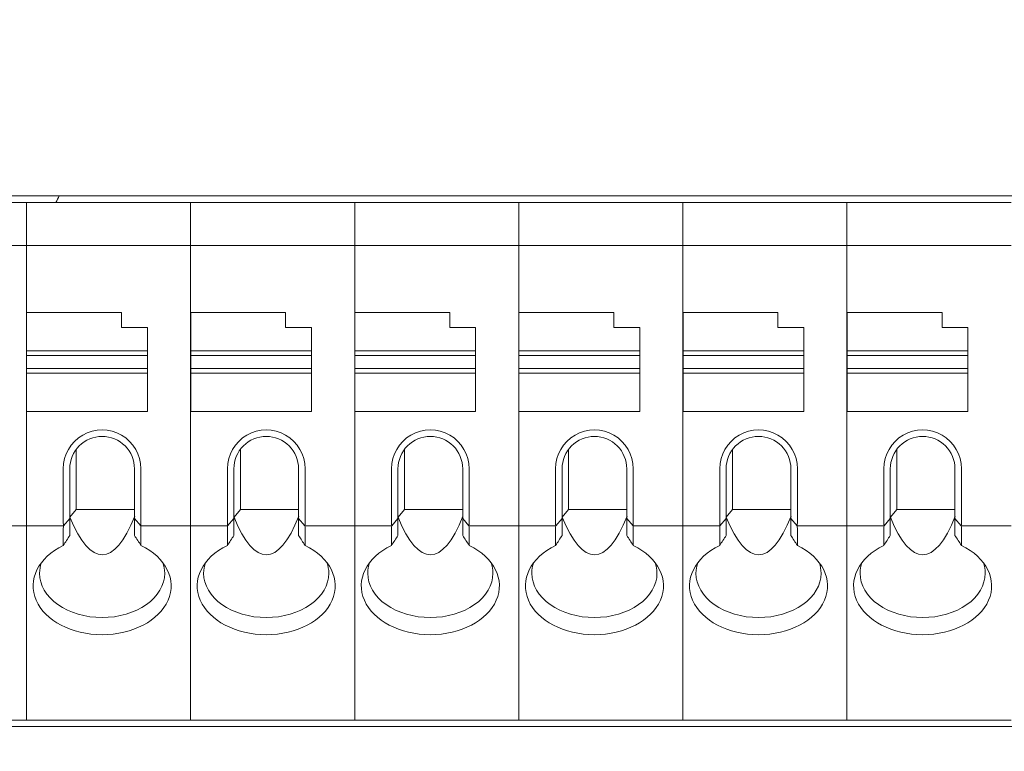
# Model space of a CAD drawing. Header units: millimetres. Extents: x -1114 to 1396, y -630 to 631.
# Tile 332 of 656: x -442 to -419, y 468 to 485. Entities that reach past the tile are written whole.
import ezdxf

# ---------------------------------------------------------------- set-up
doc = ezdxf.new("R2010")
doc.units = ezdxf.units.MM
doc.header["$MEASUREMENT"] = 0

msp = doc.modelspace()

# ---------------------------------------------------------------- linework, layer by layer
at = {"lineweight": 18}
for points, knots in [([(1038.9843, -629.7647), (1038.9843, -629.7647), (-1111.4882, -629.7647), (-1111.4882, -629.7647), (-1111.4882, -629.7647), (-1111.4882, -629.7647), (-1111.4882, 630.7883), (-1111.4882, 630.7883), (-1111.4882, 630.7883), (-1111.4882, 630.7883), (1038.9843, 630.7883), (1038.9843, 630.7883)], [0, 0, 0, 0, 0.3333333, 0.3333333, 0.3333333, 0.3333333, 0.6666667, 0.6666667, 0.6666667, 0.6666667, 1, 1, 1, 1]), ([(-438.8014, 474.5334), (-438.8014, 474.8549), (-438.973, 475.152), (-439.2514, 475.3128), (-439.2514, 475.3128), (-439.5299, 475.4736), (-439.873, 475.4736), (-440.1514, 475.3128), (-440.1514, 475.3128), (-440.4299, 475.152), (-440.6014, 474.8549), (-440.6014, 474.5334)], [0, 0, 0, 0, 0.3333333, 0.3333333, 0.3333333, 0.3333333, 0.6666667, 0.6666667, 0.6666667, 0.6666667, 1, 1, 1, 1]), ([(-434.9982, 474.5334), (-434.9982, 474.8549), (-435.1697, 475.152), (-435.4482, 475.3128), (-435.4482, 475.3128), (-435.7266, 475.4736), (-436.0697, 475.4736), (-436.3482, 475.3128), (-436.3482, 475.3128), (-436.6266, 475.152), (-436.7982, 474.8549), (-436.7982, 474.5334)], [0, 0, 0, 0, 0.3333333, 0.3333333, 0.3333333, 0.3333333, 0.6666667, 0.6666667, 0.6666667, 0.6666667, 1, 1, 1, 1]), ([(-431.1949, 474.5334), (-431.1949, 474.8549), (-431.3665, 475.152), (-431.6449, 475.3128), (-431.6449, 475.3128), (-431.9234, 475.4736), (-432.2665, 475.4736), (-432.5449, 475.3128), (-432.5449, 475.3128), (-432.8234, 475.152), (-432.9949, 474.8549), (-432.9949, 474.5334)], [0, 0, 0, 0, 0.3333333, 0.3333333, 0.3333333, 0.3333333, 0.6666667, 0.6666667, 0.6666667, 0.6666667, 1, 1, 1, 1]), ([(-427.3917, 474.5334), (-427.3917, 474.8549), (-427.5632, 475.152), (-427.8417, 475.3128), (-427.8417, 475.3128), (-428.1201, 475.4736), (-428.4632, 475.4736), (-428.7417, 475.3128), (-428.7417, 475.3128), (-429.0201, 475.152), (-429.1917, 474.8549), (-429.1917, 474.5334)], [0, 0, 0, 0, 0.3333333, 0.3333333, 0.3333333, 0.3333333, 0.6666667, 0.6666667, 0.6666667, 0.6666667, 1, 1, 1, 1]), ([(-423.5884, 474.5334), (-423.5884, 474.8549), (-423.76, 475.152), (-424.0384, 475.3128), (-424.0384, 475.3128), (-424.3169, 475.4736), (-424.66, 475.4736), (-424.9384, 475.3128), (-424.9384, 475.3128), (-425.2169, 475.152), (-425.3884, 474.8549), (-425.3884, 474.5334)], [0, 0, 0, 0, 0.3333333, 0.3333333, 0.3333333, 0.3333333, 0.6666667, 0.6666667, 0.6666667, 0.6666667, 1, 1, 1, 1]), ([(-419.7852, 474.5334), (-419.7852, 474.8549), (-419.9567, 475.152), (-420.2352, 475.3128), (-420.2352, 475.3128), (-420.5136, 475.4736), (-420.8567, 475.4736), (-421.1352, 475.3128), (-421.1352, 475.3128), (-421.4136, 475.152), (-421.5852, 474.8549), (-421.5852, 474.5334)], [0, 0, 0, 0, 0.3333333, 0.3333333, 0.3333333, 0.3333333, 0.6666667, 0.6666667, 0.6666667, 0.6666667, 1, 1, 1, 1]), ([(-439.7014, 475.2834), (-439.9004, 475.2834), (-440.0911, 475.2044), (-440.2318, 475.0637), (-440.2318, 475.0637), (-440.3724, 474.9231), (-440.4514, 474.7323), (-440.4514, 474.5334)], [0, 0, 0, 0, 0.5, 0.5, 0.5, 0.5, 1, 1, 1, 1]), ([(-438.9514, 474.5334), (-438.9514, 474.7323), (-439.0305, 474.9231), (-439.1711, 475.0637), (-439.1711, 475.0637), (-439.3118, 475.2044), (-439.5025, 475.2834), (-439.7014, 475.2834)], [0, 0, 0, 0, 0.5, 0.5, 0.5, 0.5, 1, 1, 1, 1]), ([(-435.8982, 475.2834), (-436.0971, 475.2834), (-436.2879, 475.2044), (-436.4285, 475.0637), (-436.4285, 475.0637), (-436.5692, 474.9231), (-436.6482, 474.7323), (-436.6482, 474.5334)], [0, 0, 0, 0, 0.5, 0.5, 0.5, 0.5, 1, 1, 1, 1]), ([(-435.1482, 474.5334), (-435.1482, 474.7323), (-435.2272, 474.9231), (-435.3679, 475.0637), (-435.3679, 475.0637), (-435.5085, 475.2044), (-435.6993, 475.2834), (-435.8982, 475.2834)], [0, 0, 0, 0, 0.5, 0.5, 0.5, 0.5, 1, 1, 1, 1]), ([(-432.0949, 475.2834), (-432.2938, 475.2834), (-432.4846, 475.2044), (-432.6253, 475.0637), (-432.6253, 475.0637), (-432.7659, 474.9231), (-432.8449, 474.7323), (-432.8449, 474.5334)], [0, 0, 0, 0, 0.5, 0.5, 0.5, 0.5, 1, 1, 1, 1]), ([(-431.3449, 474.5334), (-431.3449, 474.7323), (-431.4239, 474.9231), (-431.5646, 475.0637), (-431.5646, 475.0637), (-431.7052, 475.2044), (-431.896, 475.2834), (-432.0949, 475.2834)], [0, 0, 0, 0, 0.5, 0.5, 0.5, 0.5, 1, 1, 1, 1]), ([(-428.2917, 475.2834), (-428.4906, 475.2834), (-428.6814, 475.2044), (-428.822, 475.0637), (-428.822, 475.0637), (-428.9627, 474.9231), (-429.0417, 474.7323), (-429.0417, 474.5334)], [0, 0, 0, 0, 0.5, 0.5, 0.5, 0.5, 1, 1, 1, 1]), ([(-427.5417, 474.5334), (-427.5417, 474.7323), (-427.6207, 474.9231), (-427.7613, 475.0637), (-427.7613, 475.0637), (-427.902, 475.2044), (-428.0928, 475.2834), (-428.2917, 475.2834)], [0, 0, 0, 0, 0.5, 0.5, 0.5, 0.5, 1, 1, 1, 1]), ([(-424.4884, 475.2834), (-424.6873, 475.2834), (-424.8781, 475.2044), (-425.0187, 475.0637), (-425.0187, 475.0637), (-425.1594, 474.9231), (-425.2384, 474.7323), (-425.2384, 474.5334)], [0, 0, 0, 0, 0.5, 0.5, 0.5, 0.5, 1, 1, 1, 1]), ([(-423.7384, 474.5334), (-423.7384, 474.7323), (-423.8174, 474.9231), (-423.9581, 475.0637), (-423.9581, 475.0637), (-424.0987, 475.2044), (-424.2895, 475.2834), (-424.4884, 475.2834)], [0, 0, 0, 0, 0.5, 0.5, 0.5, 0.5, 1, 1, 1, 1]), ([(-420.6852, 475.2834), (-420.8841, 475.2834), (-421.0748, 475.2044), (-421.2155, 475.0637), (-421.2155, 475.0637), (-421.3561, 474.9231), (-421.4352, 474.7323), (-421.4352, 474.5334)], [0, 0, 0, 0, 0.5, 0.5, 0.5, 0.5, 1, 1, 1, 1]), ([(-419.9352, 474.5334), (-419.9352, 474.7323), (-420.0142, 474.9231), (-420.1548, 475.0637), (-420.1548, 475.0637), (-420.2955, 475.2044), (-420.4863, 475.2834), (-420.6852, 475.2834)], [0, 0, 0, 0, 0.5, 0.5, 0.5, 0.5, 1, 1, 1, 1]), ([(-440.6014, 472.754), (-441.1821, 472.4747), (-441.4373, 471.9602), (-441.2306, 471.4856), (-441.2306, 471.4856), (-441.0239, 471.011), (-440.4037, 470.6872), (-439.7014, 470.6872)], [0, 0, 0, 0, 0.5, 0.5, 0.5, 0.5, 1, 1, 1, 1]), ([(-439.7014, 470.6872), (-438.9992, 470.6872), (-438.379, 471.011), (-438.1723, 471.4856), (-438.1723, 471.4856), (-437.9656, 471.9602), (-438.2208, 472.4747), (-438.8014, 472.754)], [0, 0, 0, 0, 0.5, 0.5, 0.5, 0.5, 1, 1, 1, 1]), ([(-436.7982, 472.754), (-437.3788, 472.4747), (-437.634, 471.9602), (-437.4273, 471.4856), (-437.4273, 471.4856), (-437.2207, 471.011), (-436.6005, 470.6872), (-435.8982, 470.6872)], [0, 0, 0, 0, 0.5, 0.5, 0.5, 0.5, 1, 1, 1, 1]), ([(-435.8982, 470.6872), (-435.1959, 470.6872), (-434.5757, 471.011), (-434.369, 471.4856), (-434.369, 471.4856), (-434.1624, 471.9602), (-434.4175, 472.4747), (-434.9982, 472.754)], [0, 0, 0, 0, 0.5, 0.5, 0.5, 0.5, 1, 1, 1, 1]), ([(-432.9949, 472.754), (-433.5756, 472.4747), (-433.8307, 471.9602), (-433.6241, 471.4856), (-433.6241, 471.4856), (-433.4174, 471.011), (-432.7972, 470.6872), (-432.0949, 470.6872)], [0, 0, 0, 0, 0.5, 0.5, 0.5, 0.5, 1, 1, 1, 1]), ([(-432.0949, 470.6872), (-431.3926, 470.6872), (-430.7724, 471.011), (-430.5658, 471.4856), (-430.5658, 471.4856), (-430.3591, 471.9602), (-430.6143, 472.4747), (-431.1949, 472.754)], [0, 0, 0, 0, 0.5, 0.5, 0.5, 0.5, 1, 1, 1, 1]), ([(-429.1917, 472.754), (-429.7723, 472.4747), (-430.0275, 471.9602), (-429.8208, 471.4856), (-429.8208, 471.4856), (-429.6142, 471.011), (-428.994, 470.6872), (-428.2917, 470.6872)], [0, 0, 0, 0, 0.5, 0.5, 0.5, 0.5, 1, 1, 1, 1]), ([(-428.2917, 470.6872), (-427.5894, 470.6872), (-426.9692, 471.011), (-426.7625, 471.4856), (-426.7625, 471.4856), (-426.5559, 471.9602), (-426.811, 472.4747), (-427.3917, 472.754)], [0, 0, 0, 0, 0.5, 0.5, 0.5, 0.5, 1, 1, 1, 1]), ([(-425.3884, 472.754), (-425.9691, 472.4747), (-426.2242, 471.9602), (-426.0176, 471.4856), (-426.0176, 471.4856), (-425.8109, 471.011), (-425.1907, 470.6872), (-424.4884, 470.6872)], [0, 0, 0, 0, 0.5, 0.5, 0.5, 0.5, 1, 1, 1, 1]), ([(-424.4884, 470.6872), (-423.7861, 470.6872), (-423.1659, 471.011), (-422.9593, 471.4856), (-422.9593, 471.4856), (-422.7526, 471.9602), (-423.0078, 472.4747), (-423.5884, 472.754)], [0, 0, 0, 0, 0.5, 0.5, 0.5, 0.5, 1, 1, 1, 1]), ([(-421.5852, 472.754), (-422.1658, 472.4747), (-422.421, 471.9602), (-422.2143, 471.4856), (-422.2143, 471.4856), (-422.0076, 471.011), (-421.3874, 470.6872), (-420.6852, 470.6872)], [0, 0, 0, 0, 0.5, 0.5, 0.5, 0.5, 1, 1, 1, 1]), ([(-420.6852, 470.6872), (-419.9829, 470.6872), (-419.3627, 471.011), (-419.156, 471.4856), (-419.156, 471.4856), (-418.9493, 471.9602), (-419.2045, 472.4747), (-419.7852, 472.754)], [0, 0, 0, 0, 0.5, 0.5, 0.5, 0.5, 1, 1, 1, 1]), ([(-441.1514, 472.11), (-441.1514, 471.8381), (-440.9987, 471.5773), (-440.7267, 471.385), (-440.7267, 471.385), (-440.4548, 471.1927), (-440.086, 471.0847), (-439.7014, 471.0847)], [0, 0, 0, 0, 0.5, 0.5, 0.5, 0.5, 1, 1, 1, 1]), ([(-439.7014, 471.0847), (-439.3169, 471.0847), (-438.9481, 471.1927), (-438.6761, 471.385), (-438.6761, 471.385), (-438.4042, 471.5773), (-438.2514, 471.8381), (-438.2514, 472.11)], [0, 0, 0, 0, 0.5, 0.5, 0.5, 0.5, 1, 1, 1, 1]), ([(-437.3482, 472.11), (-437.3482, 471.8381), (-437.1954, 471.5773), (-436.9235, 471.385), (-436.9235, 471.385), (-436.6516, 471.1927), (-436.2827, 471.0847), (-435.8982, 471.0847)], [0, 0, 0, 0, 0.5, 0.5, 0.5, 0.5, 1, 1, 1, 1]), ([(-435.8982, 471.0847), (-435.5136, 471.0847), (-435.1448, 471.1927), (-434.8729, 471.385), (-434.8729, 471.385), (-434.601, 471.5773), (-434.4482, 471.8381), (-434.4482, 472.11)], [0, 0, 0, 0, 0.5, 0.5, 0.5, 0.5, 1, 1, 1, 1]), ([(-433.5449, 472.11), (-433.5449, 471.8381), (-433.3922, 471.5773), (-433.1202, 471.385), (-433.1202, 471.385), (-432.8483, 471.1927), (-432.4795, 471.0847), (-432.0949, 471.0847)], [0, 0, 0, 0, 0.5, 0.5, 0.5, 0.5, 1, 1, 1, 1]), ([(-432.0949, 471.0847), (-431.7104, 471.0847), (-431.3416, 471.1927), (-431.0696, 471.385), (-431.0696, 471.385), (-430.7977, 471.5773), (-430.6449, 471.8381), (-430.6449, 472.11)], [0, 0, 0, 0, 0.5, 0.5, 0.5, 0.5, 1, 1, 1, 1]), ([(-429.7417, 472.11), (-429.7417, 471.8381), (-429.5889, 471.5773), (-429.317, 471.385), (-429.317, 471.385), (-429.045, 471.1927), (-428.6762, 471.0847), (-428.2917, 471.0847)], [0, 0, 0, 0, 0.5, 0.5, 0.5, 0.5, 1, 1, 1, 1]), ([(-428.2917, 471.0847), (-427.9071, 471.0847), (-427.5383, 471.1927), (-427.2664, 471.385), (-427.2664, 471.385), (-426.9944, 471.5773), (-426.8417, 471.8381), (-426.8417, 472.11)], [0, 0, 0, 0, 0.5, 0.5, 0.5, 0.5, 1, 1, 1, 1]), ([(-425.9384, 472.11), (-425.9384, 471.8381), (-425.7857, 471.5773), (-425.5137, 471.385), (-425.5137, 471.385), (-425.2418, 471.1927), (-424.873, 471.0847), (-424.4884, 471.0847)], [0, 0, 0, 0, 0.5, 0.5, 0.5, 0.5, 1, 1, 1, 1]), ([(-424.4884, 471.0847), (-424.1039, 471.0847), (-423.735, 471.1927), (-423.4631, 471.385), (-423.4631, 471.385), (-423.1912, 471.5773), (-423.0384, 471.8381), (-423.0384, 472.11)], [0, 0, 0, 0, 0.5, 0.5, 0.5, 0.5, 1, 1, 1, 1]), ([(-422.1352, 472.11), (-422.1352, 471.8381), (-421.9824, 471.5773), (-421.7105, 471.385), (-421.7105, 471.385), (-421.4385, 471.1927), (-421.0697, 471.0847), (-420.6852, 471.0847)], [0, 0, 0, 0, 0.5, 0.5, 0.5, 0.5, 1, 1, 1, 1]), ([(-420.6852, 471.0847), (-420.3006, 471.0847), (-419.9318, 471.1927), (-419.6599, 471.385), (-419.6599, 471.385), (-419.3879, 471.5773), (-419.2352, 471.8381), (-419.2352, 472.11)], [0, 0, 0, 0, 0.5, 0.5, 0.5, 0.5, 1, 1, 1, 1])]:
    msp.add_open_spline(points, degree=3, knots=knots, dxfattribs=at)
for points in [[(-411.1787, 480.8573), (-411.1787, 480.8573), (-458.0154, 480.8573), (-458.0154, 480.8573)], [(-440.7708, 480.7073), (-440.7451, 480.7565), (-440.7209, 480.8064), (-440.6983, 480.8571)], [(-445.2579, 480.7073), (-445.2579, 480.7073), (-441.4547, 480.7073), (-441.4547, 480.7073)], [(-441.4547, 480.7073), (-441.4547, 480.7073), (-445.2579, 480.7073), (-445.2579, 480.7073)], [(-441.4547, 480.7073), (-441.4547, 480.7073), (-437.6514, 480.7073), (-437.6514, 480.7073)], [(-441.4547, 480.6575), (-441.4547, 480.6575), (-441.4547, 480.7073), (-441.4547, 480.7073)], [(-441.4547, 480.6575), (-441.4547, 480.6575), (-441.4547, 480.7073), (-441.4547, 480.7073)], [(-437.6514, 480.7073), (-437.6514, 480.7073), (-441.4547, 480.7073), (-441.4547, 480.7073)], [(-441.4547, 479.7571), (-441.4547, 479.7571), (-441.4547, 480.6575), (-441.4547, 480.6575)], [(-441.4547, 479.7571), (-441.4547, 479.7571), (-441.4547, 480.6575), (-441.4547, 480.6575)], [(-437.6514, 480.7073), (-437.6514, 480.7073), (-433.8482, 480.7073), (-433.8482, 480.7073)], [(-437.6514, 480.6575), (-437.6514, 480.6575), (-437.6514, 480.7073), (-437.6514, 480.7073)], [(-433.8482, 480.7073), (-433.8482, 480.7073), (-437.6514, 480.7073), (-437.6514, 480.7073)], [(-437.6514, 480.6575), (-437.6514, 480.6575), (-437.6514, 480.7073), (-437.6514, 480.7073)], [(-437.6514, 479.7571), (-437.6514, 479.7571), (-437.6514, 480.6575), (-437.6514, 480.6575)], [(-437.6514, 479.7571), (-437.6514, 479.7571), (-437.6514, 480.6575), (-437.6514, 480.6575)], [(-433.8482, 480.7073), (-433.8482, 480.7073), (-430.0449, 480.7073), (-430.0449, 480.7073)], [(-433.8482, 480.6575), (-433.8482, 480.6575), (-433.8482, 480.7073), (-433.8482, 480.7073)], [(-433.8482, 480.6575), (-433.8482, 480.6575), (-433.8482, 480.7073), (-433.8482, 480.7073)], [(-430.0449, 480.7073), (-430.0449, 480.7073), (-433.8482, 480.7073), (-433.8482, 480.7073)], [(-433.8482, 479.7571), (-433.8482, 479.7571), (-433.8482, 480.6575), (-433.8482, 480.6575)], [(-433.8482, 479.7571), (-433.8482, 479.7571), (-433.8482, 480.6575), (-433.8482, 480.6575)], [(-430.0449, 480.7073), (-430.0449, 480.7073), (-426.2417, 480.7073), (-426.2417, 480.7073)], [(-430.0449, 480.6575), (-430.0449, 480.6575), (-430.0449, 480.7073), (-430.0449, 480.7073)], [(-430.0449, 480.6575), (-430.0449, 480.6575), (-430.0449, 480.7073), (-430.0449, 480.7073)], [(-426.2417, 480.7073), (-426.2417, 480.7073), (-430.0449, 480.7073), (-430.0449, 480.7073)], [(-430.0449, 479.7571), (-430.0449, 479.7571), (-430.0449, 480.6575), (-430.0449, 480.6575)], [(-430.0449, 479.7571), (-430.0449, 479.7571), (-430.0449, 480.6575), (-430.0449, 480.6575)], [(-426.2417, 480.7073), (-426.2417, 480.7073), (-422.4384, 480.7073), (-422.4384, 480.7073)], [(-426.2417, 480.6575), (-426.2417, 480.6575), (-426.2417, 480.7073), (-426.2417, 480.7073)], [(-426.2417, 480.6575), (-426.2417, 480.6575), (-426.2417, 480.7073), (-426.2417, 480.7073)], [(-422.4384, 480.7073), (-422.4384, 480.7073), (-426.2417, 480.7073), (-426.2417, 480.7073)], [(-426.2417, 479.7571), (-426.2417, 479.7571), (-426.2417, 480.6575), (-426.2417, 480.6575)], [(-426.2417, 479.7571), (-426.2417, 479.7571), (-426.2417, 480.6575), (-426.2417, 480.6575)], [(-422.4384, 480.7073), (-422.4384, 480.7073), (-418.6352, 480.7073), (-418.6352, 480.7073)], [(-422.4384, 480.6575), (-422.4384, 480.6575), (-422.4384, 480.7073), (-422.4384, 480.7073)], [(-422.4384, 480.6575), (-422.4384, 480.6575), (-422.4384, 480.7073), (-422.4384, 480.7073)], [(-418.6352, 480.7073), (-418.6352, 480.7073), (-422.4384, 480.7073), (-422.4384, 480.7073)], [(-422.4384, 479.7571), (-422.4384, 479.7571), (-422.4384, 480.6575), (-422.4384, 480.6575)], [(-422.4384, 479.7571), (-422.4384, 479.7571), (-422.4384, 480.6575), (-422.4384, 480.6575)], [(-445.2579, 479.7073), (-445.2579, 479.7073), (-441.4547, 479.7073), (-441.4547, 479.7073)], [(-441.4547, 479.6369), (-441.4547, 479.6369), (-441.4547, 479.7571), (-441.4547, 479.7571)], [(-441.4547, 479.6369), (-441.4547, 479.6369), (-441.4547, 479.7571), (-441.4547, 479.7571)], [(-441.4547, 479.7073), (-441.4547, 479.7073), (-437.6514, 479.7073), (-437.6514, 479.7073)], [(-437.6514, 479.6369), (-437.6514, 479.6369), (-437.6514, 479.7571), (-437.6514, 479.7571)], [(-437.6514, 479.6369), (-437.6514, 479.6369), (-437.6514, 479.7571), (-437.6514, 479.7571)], [(-437.6514, 479.7073), (-437.6514, 479.7073), (-433.8482, 479.7073), (-433.8482, 479.7073)], [(-433.8482, 479.6369), (-433.8482, 479.6369), (-433.8482, 479.7571), (-433.8482, 479.7571)], [(-433.8482, 479.6369), (-433.8482, 479.6369), (-433.8482, 479.7571), (-433.8482, 479.7571)], [(-433.8482, 479.7073), (-433.8482, 479.7073), (-430.0449, 479.7073), (-430.0449, 479.7073)], [(-430.0449, 479.6369), (-430.0449, 479.6369), (-430.0449, 479.7571), (-430.0449, 479.7571)], [(-430.0449, 479.6369), (-430.0449, 479.6369), (-430.0449, 479.7571), (-430.0449, 479.7571)], [(-430.0449, 479.7073), (-430.0449, 479.7073), (-426.2417, 479.7073), (-426.2417, 479.7073)], [(-426.2417, 479.6369), (-426.2417, 479.6369), (-426.2417, 479.7571), (-426.2417, 479.7571)], [(-426.2417, 479.6369), (-426.2417, 479.6369), (-426.2417, 479.7571), (-426.2417, 479.7571)], [(-426.2417, 479.7073), (-426.2417, 479.7073), (-422.4384, 479.7073), (-422.4384, 479.7073)], [(-422.4384, 479.6369), (-422.4384, 479.6369), (-422.4384, 479.7571), (-422.4384, 479.7571)], [(-422.4384, 479.6369), (-422.4384, 479.6369), (-422.4384, 479.7571), (-422.4384, 479.7571)], [(-422.4384, 479.7073), (-422.4384, 479.7073), (-418.6352, 479.7073), (-418.6352, 479.7073)], [(-441.4547, 473.2777), (-441.4547, 473.2777), (-441.4547, 479.6369), (-441.4547, 479.6369)], [(-441.4547, 473.2777), (-441.4547, 473.2777), (-441.4547, 479.6369), (-441.4547, 479.6369)], [(-437.6514, 473.2777), (-437.6514, 473.2777), (-437.6514, 479.6369), (-437.6514, 479.6369)], [(-437.6514, 473.2777), (-437.6514, 473.2777), (-437.6514, 479.6369), (-437.6514, 479.6369)], [(-433.8482, 473.2777), (-433.8482, 473.2777), (-433.8482, 479.6369), (-433.8482, 479.6369)], [(-433.8482, 473.2777), (-433.8482, 473.2777), (-433.8482, 479.6369), (-433.8482, 479.6369)], [(-430.0449, 473.2777), (-430.0449, 473.2777), (-430.0449, 479.6369), (-430.0449, 479.6369)], [(-430.0449, 473.2777), (-430.0449, 473.2777), (-430.0449, 479.6369), (-430.0449, 479.6369)], [(-426.2417, 473.2777), (-426.2417, 473.2777), (-426.2417, 479.6369), (-426.2417, 479.6369)], [(-426.2417, 473.2777), (-426.2417, 473.2777), (-426.2417, 479.6369), (-426.2417, 479.6369)], [(-422.4384, 473.2777), (-422.4384, 473.2777), (-422.4384, 479.6369), (-422.4384, 479.6369)], [(-422.4384, 473.2777), (-422.4384, 473.2777), (-422.4384, 479.6369), (-422.4384, 479.6369)], [(-439.2514, 478.1573), (-439.2514, 478.1573), (-441.4514, 478.1573), (-441.4514, 478.1573)], [(-441.4514, 478.1573), (-441.4514, 478.1573), (-441.4514, 477.2665), (-441.4514, 477.2665)], [(-439.2514, 477.8073), (-439.2514, 477.8073), (-439.2514, 478.1573), (-439.2514, 478.1573)], [(-435.4482, 478.1573), (-435.4482, 478.1573), (-437.6482, 478.1573), (-437.6482, 478.1573)], [(-437.6482, 478.1573), (-437.6482, 478.1573), (-437.6482, 477.2665), (-437.6482, 477.2665)], [(-435.4482, 477.8073), (-435.4482, 477.8073), (-435.4482, 478.1573), (-435.4482, 478.1573)], [(-431.6449, 478.1573), (-431.6449, 478.1573), (-433.8449, 478.1573), (-433.8449, 478.1573)], [(-433.8449, 478.1573), (-433.8449, 478.1573), (-433.8449, 477.2665), (-433.8449, 477.2665)], [(-431.6449, 477.8073), (-431.6449, 477.8073), (-431.6449, 478.1573), (-431.6449, 478.1573)], [(-427.8417, 478.1573), (-427.8417, 478.1573), (-430.0417, 478.1573), (-430.0417, 478.1573)], [(-430.0417, 478.1573), (-430.0417, 478.1573), (-430.0417, 477.2665), (-430.0417, 477.2665)], [(-427.8417, 477.8073), (-427.8417, 477.8073), (-427.8417, 478.1573), (-427.8417, 478.1573)], [(-424.0384, 478.1573), (-424.0384, 478.1573), (-426.2384, 478.1573), (-426.2384, 478.1573)], [(-426.2384, 478.1573), (-426.2384, 478.1573), (-426.2384, 477.2665), (-426.2384, 477.2665)], [(-424.0384, 477.8073), (-424.0384, 477.8073), (-424.0384, 478.1573), (-424.0384, 478.1573)], [(-420.2352, 478.1573), (-420.2352, 478.1573), (-422.4352, 478.1573), (-422.4352, 478.1573)], [(-422.4352, 478.1573), (-422.4352, 478.1573), (-422.4352, 477.2665), (-422.4352, 477.2665)], [(-420.2352, 477.8073), (-420.2352, 477.8073), (-420.2352, 478.1573), (-420.2352, 478.1573)], [(-438.6514, 477.8073), (-438.6514, 477.8073), (-439.2514, 477.8073), (-439.2514, 477.8073)], [(-438.6514, 477.2665), (-438.6514, 477.2665), (-438.6514, 477.8073), (-438.6514, 477.8073)], [(-434.8482, 477.8073), (-434.8482, 477.8073), (-435.4482, 477.8073), (-435.4482, 477.8073)], [(-434.8482, 477.2665), (-434.8482, 477.2665), (-434.8482, 477.8073), (-434.8482, 477.8073)], [(-431.0449, 477.8073), (-431.0449, 477.8073), (-431.6449, 477.8073), (-431.6449, 477.8073)], [(-431.0449, 477.2665), (-431.0449, 477.2665), (-431.0449, 477.8073), (-431.0449, 477.8073)], [(-427.2417, 477.8073), (-427.2417, 477.8073), (-427.8417, 477.8073), (-427.8417, 477.8073)], [(-427.2417, 477.2665), (-427.2417, 477.2665), (-427.2417, 477.8073), (-427.2417, 477.8073)], [(-423.4384, 477.8073), (-423.4384, 477.8073), (-424.0384, 477.8073), (-424.0384, 477.8073)], [(-423.4384, 477.2665), (-423.4384, 477.2665), (-423.4384, 477.8073), (-423.4384, 477.8073)], [(-419.6352, 477.8073), (-419.6352, 477.8073), (-420.2352, 477.8073), (-420.2352, 477.8073)], [(-419.6352, 477.2665), (-419.6352, 477.2665), (-419.6352, 477.8073), (-419.6352, 477.8073)], [(-441.4514, 477.2665), (-441.4514, 477.2665), (-438.6514, 477.2665), (-438.6514, 477.2665)], [(-441.4514, 477.2665), (-441.4514, 477.2665), (-441.4514, 477.1573), (-441.4514, 477.1573)], [(-441.4514, 476.8573), (-441.4514, 476.8573), (-441.4514, 477.1573), (-441.4514, 477.1573)], [(-441.4514, 477.1573), (-441.4514, 477.1573), (-438.6514, 477.1573), (-438.6514, 477.1573)], [(-438.6514, 477.2665), (-438.6514, 477.2665), (-438.6514, 477.1573), (-438.6514, 477.1573)], [(-438.6514, 477.1573), (-438.6514, 477.1573), (-438.6514, 476.8573), (-438.6514, 476.8573)], [(-437.6482, 477.2665), (-437.6482, 477.2665), (-437.6482, 477.1573), (-437.6482, 477.1573)], [(-437.6482, 477.2665), (-437.6482, 477.2665), (-434.8482, 477.2665), (-434.8482, 477.2665)], [(-437.6482, 476.8573), (-437.6482, 476.8573), (-437.6482, 477.1573), (-437.6482, 477.1573)], [(-437.6482, 477.1573), (-437.6482, 477.1573), (-434.8482, 477.1573), (-434.8482, 477.1573)], [(-434.8482, 477.2665), (-434.8482, 477.2665), (-434.8482, 477.1573), (-434.8482, 477.1573)], [(-434.8482, 477.1573), (-434.8482, 477.1573), (-434.8482, 476.8573), (-434.8482, 476.8573)], [(-433.8449, 477.2665), (-433.8449, 477.2665), (-433.8449, 477.1573), (-433.8449, 477.1573)], [(-433.8449, 477.2665), (-433.8449, 477.2665), (-431.0449, 477.2665), (-431.0449, 477.2665)], [(-433.8449, 476.8573), (-433.8449, 476.8573), (-433.8449, 477.1573), (-433.8449, 477.1573)], [(-433.8449, 477.1573), (-433.8449, 477.1573), (-431.0449, 477.1573), (-431.0449, 477.1573)], [(-431.0449, 477.2665), (-431.0449, 477.2665), (-431.0449, 477.1573), (-431.0449, 477.1573)], [(-431.0449, 477.1573), (-431.0449, 477.1573), (-431.0449, 476.8573), (-431.0449, 476.8573)], [(-430.0417, 477.2665), (-430.0417, 477.2665), (-430.0417, 477.1573), (-430.0417, 477.1573)], [(-430.0417, 477.2665), (-430.0417, 477.2665), (-427.2417, 477.2665), (-427.2417, 477.2665)], [(-430.0417, 476.8573), (-430.0417, 476.8573), (-430.0417, 477.1573), (-430.0417, 477.1573)], [(-430.0417, 477.1573), (-430.0417, 477.1573), (-427.2417, 477.1573), (-427.2417, 477.1573)], [(-427.2417, 477.2665), (-427.2417, 477.2665), (-427.2417, 477.1573), (-427.2417, 477.1573)], [(-427.2417, 477.1573), (-427.2417, 477.1573), (-427.2417, 476.8573), (-427.2417, 476.8573)], [(-426.2384, 477.2665), (-426.2384, 477.2665), (-423.4384, 477.2665), (-423.4384, 477.2665)], [(-426.2384, 477.2665), (-426.2384, 477.2665), (-426.2384, 477.1573), (-426.2384, 477.1573)], [(-426.2384, 476.8573), (-426.2384, 476.8573), (-426.2384, 477.1573), (-426.2384, 477.1573)], [(-426.2384, 477.1573), (-426.2384, 477.1573), (-423.4384, 477.1573), (-423.4384, 477.1573)], [(-423.4384, 477.2665), (-423.4384, 477.2665), (-423.4384, 477.1573), (-423.4384, 477.1573)], [(-423.4384, 477.1573), (-423.4384, 477.1573), (-423.4384, 476.8573), (-423.4384, 476.8573)], [(-422.4352, 477.2665), (-422.4352, 477.2665), (-419.6352, 477.2665), (-419.6352, 477.2665)], [(-422.4352, 477.2665), (-422.4352, 477.2665), (-422.4352, 477.1573), (-422.4352, 477.1573)], [(-422.4352, 476.8573), (-422.4352, 476.8573), (-422.4352, 477.1573), (-422.4352, 477.1573)], [(-422.4352, 477.1573), (-422.4352, 477.1573), (-419.6352, 477.1573), (-419.6352, 477.1573)], [(-419.6352, 477.2665), (-419.6352, 477.2665), (-419.6352, 477.1573), (-419.6352, 477.1573)], [(-419.6352, 477.1573), (-419.6352, 477.1573), (-419.6352, 476.8573), (-419.6352, 476.8573)], [(-438.6514, 476.8573), (-438.6514, 476.8573), (-441.4514, 476.8573), (-441.4514, 476.8573)], [(-441.4514, 476.8573), (-441.4514, 476.8573), (-441.4514, 476.7481), (-441.4514, 476.7481)], [(-441.4514, 476.7481), (-441.4514, 476.7481), (-441.4514, 475.8573), (-441.4514, 475.8573)], [(-438.6514, 476.7481), (-438.6514, 476.7481), (-441.4514, 476.7481), (-441.4514, 476.7481)], [(-438.6514, 476.8573), (-438.6514, 476.8573), (-438.6514, 476.7481), (-438.6514, 476.7481)], [(-438.6514, 476.7481), (-438.6514, 476.7481), (-438.6514, 475.8573), (-438.6514, 475.8573)], [(-434.8482, 476.8573), (-434.8482, 476.8573), (-437.6482, 476.8573), (-437.6482, 476.8573)], [(-437.6482, 476.8573), (-437.6482, 476.8573), (-437.6482, 476.7481), (-437.6482, 476.7481)], [(-437.6482, 476.7481), (-437.6482, 476.7481), (-437.6482, 475.8573), (-437.6482, 475.8573)], [(-434.8482, 476.7481), (-434.8482, 476.7481), (-437.6482, 476.7481), (-437.6482, 476.7481)], [(-434.8482, 476.8573), (-434.8482, 476.8573), (-434.8482, 476.7481), (-434.8482, 476.7481)], [(-434.8482, 476.7481), (-434.8482, 476.7481), (-434.8482, 475.8573), (-434.8482, 475.8573)], [(-431.0449, 476.8573), (-431.0449, 476.8573), (-433.8449, 476.8573), (-433.8449, 476.8573)], [(-433.8449, 476.8573), (-433.8449, 476.8573), (-433.8449, 476.7481), (-433.8449, 476.7481)], [(-433.8449, 476.7481), (-433.8449, 476.7481), (-433.8449, 475.8573), (-433.8449, 475.8573)], [(-431.0449, 476.7481), (-431.0449, 476.7481), (-433.8449, 476.7481), (-433.8449, 476.7481)], [(-431.0449, 476.8573), (-431.0449, 476.8573), (-431.0449, 476.7481), (-431.0449, 476.7481)], [(-431.0449, 476.7481), (-431.0449, 476.7481), (-431.0449, 475.8573), (-431.0449, 475.8573)], [(-427.2417, 476.8573), (-427.2417, 476.8573), (-430.0417, 476.8573), (-430.0417, 476.8573)], [(-430.0417, 476.8573), (-430.0417, 476.8573), (-430.0417, 476.7481), (-430.0417, 476.7481)], [(-430.0417, 476.7481), (-430.0417, 476.7481), (-430.0417, 475.8573), (-430.0417, 475.8573)], [(-427.2417, 476.7481), (-427.2417, 476.7481), (-430.0417, 476.7481), (-430.0417, 476.7481)], [(-427.2417, 476.8573), (-427.2417, 476.8573), (-427.2417, 476.7481), (-427.2417, 476.7481)], [(-427.2417, 476.7481), (-427.2417, 476.7481), (-427.2417, 475.8573), (-427.2417, 475.8573)], [(-423.4384, 476.8573), (-423.4384, 476.8573), (-426.2384, 476.8573), (-426.2384, 476.8573)], [(-426.2384, 476.8573), (-426.2384, 476.8573), (-426.2384, 476.7481), (-426.2384, 476.7481)], [(-423.4384, 476.7481), (-423.4384, 476.7481), (-426.2384, 476.7481), (-426.2384, 476.7481)], [(-426.2384, 476.7481), (-426.2384, 476.7481), (-426.2384, 475.8573), (-426.2384, 475.8573)], [(-423.4384, 476.8573), (-423.4384, 476.8573), (-423.4384, 476.7481), (-423.4384, 476.7481)], [(-423.4384, 476.7481), (-423.4384, 476.7481), (-423.4384, 475.8573), (-423.4384, 475.8573)], [(-422.4352, 476.8573), (-422.4352, 476.8573), (-422.4352, 476.7481), (-422.4352, 476.7481)], [(-419.6352, 476.8573), (-419.6352, 476.8573), (-422.4352, 476.8573), (-422.4352, 476.8573)], [(-422.4352, 476.7481), (-422.4352, 476.7481), (-422.4352, 475.8573), (-422.4352, 475.8573)], [(-419.6352, 476.7481), (-419.6352, 476.7481), (-422.4352, 476.7481), (-422.4352, 476.7481)], [(-419.6352, 476.8573), (-419.6352, 476.8573), (-419.6352, 476.7481), (-419.6352, 476.7481)], [(-419.6352, 476.7481), (-419.6352, 476.7481), (-419.6352, 475.8573), (-419.6352, 475.8573)], [(-438.6514, 475.8573), (-438.6514, 475.8573), (-441.4514, 475.8573), (-441.4514, 475.8573)], [(-434.8482, 475.8573), (-434.8482, 475.8573), (-437.6482, 475.8573), (-437.6482, 475.8573)], [(-431.0449, 475.8573), (-431.0449, 475.8573), (-433.8449, 475.8573), (-433.8449, 475.8573)], [(-427.2417, 475.8573), (-427.2417, 475.8573), (-430.0417, 475.8573), (-430.0417, 475.8573)], [(-423.4384, 475.8573), (-423.4384, 475.8573), (-426.2384, 475.8573), (-426.2384, 475.8573)], [(-419.6352, 475.8573), (-419.6352, 475.8573), (-422.4352, 475.8573), (-422.4352, 475.8573)], [(-440.3014, 474.9834), (-440.3014, 474.9834), (-440.3014, 473.5863), (-440.3014, 473.5863)], [(-436.4982, 474.9834), (-436.4982, 474.9834), (-436.4982, 473.5863), (-436.4982, 473.5863)], [(-432.6949, 474.9834), (-432.6949, 474.9834), (-432.6949, 473.5863), (-432.6949, 473.5863)], [(-428.8917, 474.9834), (-428.8917, 474.9834), (-428.8917, 473.5863), (-428.8917, 473.5863)], [(-425.0884, 474.9834), (-425.0884, 474.9834), (-425.0884, 473.5863), (-425.0884, 473.5863)], [(-421.2852, 474.9834), (-421.2852, 474.9834), (-421.2852, 473.5863), (-421.2852, 473.5863)], [(-440.6014, 474.5334), (-440.6014, 474.5334), (-440.6014, 473.2777), (-440.6014, 473.2777)], [(-440.4514, 473.378), (-440.4514, 473.378), (-440.4514, 474.5334), (-440.4514, 474.5334)], [(-438.9514, 474.5334), (-438.9514, 474.5334), (-438.9514, 473.378), (-438.9514, 473.378)], [(-438.8014, 473.2777), (-438.8014, 473.2777), (-438.8014, 474.5334), (-438.8014, 474.5334)], [(-436.7982, 474.5334), (-436.7982, 474.5334), (-436.7982, 473.2777), (-436.7982, 473.2777)], [(-436.6482, 473.378), (-436.6482, 473.378), (-436.6482, 474.5334), (-436.6482, 474.5334)], [(-435.1482, 474.5334), (-435.1482, 474.5334), (-435.1482, 473.378), (-435.1482, 473.378)], [(-434.9982, 473.2777), (-434.9982, 473.2777), (-434.9982, 474.5334), (-434.9982, 474.5334)], [(-432.9949, 474.5334), (-432.9949, 474.5334), (-432.9949, 473.2777), (-432.9949, 473.2777)], [(-432.8449, 473.378), (-432.8449, 473.378), (-432.8449, 474.5334), (-432.8449, 474.5334)], [(-431.3449, 474.5334), (-431.3449, 474.5334), (-431.3449, 473.378), (-431.3449, 473.378)], [(-431.1949, 473.2777), (-431.1949, 473.2777), (-431.1949, 474.5334), (-431.1949, 474.5334)], [(-429.1917, 474.5334), (-429.1917, 474.5334), (-429.1917, 473.2777), (-429.1917, 473.2777)], [(-429.0417, 473.378), (-429.0417, 473.378), (-429.0417, 474.5334), (-429.0417, 474.5334)], [(-427.5417, 474.5334), (-427.5417, 474.5334), (-427.5417, 473.378), (-427.5417, 473.378)], [(-427.3917, 473.2777), (-427.3917, 473.2777), (-427.3917, 474.5334), (-427.3917, 474.5334)], [(-425.3884, 474.5334), (-425.3884, 474.5334), (-425.3884, 473.2777), (-425.3884, 473.2777)], [(-425.2384, 473.378), (-425.2384, 473.378), (-425.2384, 474.5334), (-425.2384, 474.5334)], [(-423.7384, 474.5334), (-423.7384, 474.5334), (-423.7384, 473.378), (-423.7384, 473.378)], [(-423.5884, 473.2777), (-423.5884, 473.2777), (-423.5884, 474.5334), (-423.5884, 474.5334)], [(-421.5852, 474.5334), (-421.5852, 474.5334), (-421.5852, 473.2777), (-421.5852, 473.2777)], [(-421.4352, 473.378), (-421.4352, 473.378), (-421.4352, 474.5334), (-421.4352, 474.5334)], [(-419.9352, 474.5334), (-419.9352, 474.5334), (-419.9352, 473.378), (-419.9352, 473.378)], [(-419.7852, 473.2777), (-419.7852, 473.2777), (-419.7852, 474.5334), (-419.7852, 474.5334)], [(-440.4479, 473.4096), (-440.4479, 473.4096), (-440.3014, 473.5863), (-440.3014, 473.5863)], [(-440.3014, 473.5863), (-440.3014, 473.5863), (-438.9515, 473.5863), (-438.9515, 473.5863)], [(-436.6447, 473.4096), (-436.6447, 473.4096), (-436.4982, 473.5863), (-436.4982, 473.5863)], [(-436.4982, 473.5863), (-436.4982, 473.5863), (-435.1482, 473.5863), (-435.1482, 473.5863)], [(-432.8414, 473.4096), (-432.8414, 473.4096), (-432.6949, 473.5863), (-432.6949, 473.5863)], [(-432.6949, 473.5863), (-432.6949, 473.5863), (-431.3449, 473.5863), (-431.3449, 473.5863)], [(-429.0382, 473.4096), (-429.0382, 473.4096), (-428.8917, 473.5863), (-428.8917, 473.5863)], [(-428.8917, 473.5863), (-428.8917, 473.5863), (-427.5417, 473.5863), (-427.5417, 473.5863)], [(-425.2349, 473.4096), (-425.2349, 473.4096), (-425.0884, 473.5863), (-425.0884, 473.5863)], [(-425.0884, 473.5863), (-425.0884, 473.5863), (-423.7384, 473.5863), (-423.7384, 473.5863)], [(-421.4316, 473.4096), (-421.4316, 473.4096), (-421.2852, 473.5863), (-421.2852, 473.5863)], [(-421.2852, 473.5863), (-421.2852, 473.5863), (-419.9352, 473.5863), (-419.9352, 473.5863)], [(-441.4547, 473.1575), (-441.4547, 473.1575), (-441.4547, 473.2777), (-441.4547, 473.2777)], [(-441.4547, 473.1575), (-441.4547, 473.1575), (-441.4547, 473.2777), (-441.4547, 473.2777)], [(-440.6014, 473.2777), (-440.6014, 473.2553), (-440.5998, 473.2334), (-440.5967, 473.2127)], [(-440.4514, 473.378), (-440.4514, 473.378), (-440.5967, 473.2127), (-440.5967, 473.2127)], [(-440.4514, 472.9875), (-440.4514, 472.9875), (-440.4514, 473.378), (-440.4514, 473.378)], [(-440.4479, 473.4096), (-439.9741, 472.2427), (-439.42, 472.2451), (-438.9459, 473.432)], [(-438.9514, 472.9875), (-438.9514, 472.9875), (-438.9514, 473.378), (-438.9514, 473.378)], [(-438.9514, 473.378), (-438.9514, 473.378), (-438.8061, 473.2127), (-438.8061, 473.2127)], [(-438.8061, 473.2127), (-438.803, 473.2334), (-438.8014, 473.2553), (-438.8014, 473.2777)], [(-437.6514, 473.1575), (-437.6514, 473.1575), (-437.6514, 473.2777), (-437.6514, 473.2777)], [(-437.6514, 473.1575), (-437.6514, 473.1575), (-437.6514, 473.2777), (-437.6514, 473.2777)], [(-436.7982, 473.2777), (-436.7982, 473.2553), (-436.7966, 473.2334), (-436.7935, 473.2127)], [(-436.6482, 473.378), (-436.6482, 473.378), (-436.7935, 473.2127), (-436.7935, 473.2127)], [(-436.6482, 472.9875), (-436.6482, 472.9875), (-436.6482, 473.378), (-436.6482, 473.378)], [(-436.6447, 473.4096), (-436.1708, 472.2427), (-435.6168, 472.2451), (-435.1427, 473.432)], [(-435.1482, 472.9875), (-435.1482, 472.9875), (-435.1482, 473.378), (-435.1482, 473.378)], [(-435.1482, 473.378), (-435.1482, 473.378), (-435.0029, 473.2127), (-435.0029, 473.2127)], [(-435.0029, 473.2127), (-434.9998, 473.2334), (-434.9982, 473.2553), (-434.9982, 473.2777)], [(-433.8482, 473.1575), (-433.8482, 473.1575), (-433.8482, 473.2777), (-433.8482, 473.2777)], [(-433.8482, 473.1575), (-433.8482, 473.1575), (-433.8482, 473.2777), (-433.8482, 473.2777)], [(-432.9949, 473.2777), (-432.9949, 473.2553), (-432.9933, 473.2334), (-432.9902, 473.2127)], [(-432.8449, 473.378), (-432.8449, 473.378), (-432.9902, 473.2127), (-432.9902, 473.2127)], [(-432.8449, 472.9875), (-432.8449, 472.9875), (-432.8449, 473.378), (-432.8449, 473.378)], [(-432.8414, 473.4096), (-432.3676, 472.2427), (-431.8135, 472.2451), (-431.3394, 473.432)], [(-431.3449, 472.9875), (-431.3449, 472.9875), (-431.3449, 473.378), (-431.3449, 473.378)], [(-431.3449, 473.378), (-431.3449, 473.378), (-431.1996, 473.2127), (-431.1996, 473.2127)], [(-431.1996, 473.2127), (-431.1965, 473.2334), (-431.1949, 473.2553), (-431.1949, 473.2777)], [(-430.0449, 473.1575), (-430.0449, 473.1575), (-430.0449, 473.2777), (-430.0449, 473.2777)], [(-430.0449, 473.1575), (-430.0449, 473.1575), (-430.0449, 473.2777), (-430.0449, 473.2777)], [(-429.1917, 473.2777), (-429.1917, 473.2553), (-429.1901, 473.2334), (-429.187, 473.2127)], [(-429.0417, 473.378), (-429.0417, 473.378), (-429.187, 473.2127), (-429.187, 473.2127)], [(-429.0417, 472.9875), (-429.0417, 472.9875), (-429.0417, 473.378), (-429.0417, 473.378)], [(-429.0382, 473.4096), (-428.5643, 472.2427), (-428.0103, 472.2451), (-427.5362, 473.432)], [(-427.5417, 472.9875), (-427.5417, 472.9875), (-427.5417, 473.378), (-427.5417, 473.378)], [(-427.5417, 473.378), (-427.5417, 473.378), (-427.3964, 473.2127), (-427.3964, 473.2127)], [(-427.3964, 473.2127), (-427.3933, 473.2334), (-427.3917, 473.2553), (-427.3917, 473.2777)], [(-426.2417, 473.1575), (-426.2417, 473.1575), (-426.2417, 473.2777), (-426.2417, 473.2777)], [(-426.2417, 473.1575), (-426.2417, 473.1575), (-426.2417, 473.2777), (-426.2417, 473.2777)], [(-425.3884, 473.2777), (-425.3884, 473.2553), (-425.3868, 473.2334), (-425.3837, 473.2127)], [(-425.2384, 473.378), (-425.2384, 473.378), (-425.3837, 473.2127), (-425.3837, 473.2127)], [(-425.2384, 472.9875), (-425.2384, 472.9875), (-425.2384, 473.378), (-425.2384, 473.378)], [(-425.2349, 473.4096), (-424.7611, 472.2427), (-424.207, 472.2451), (-423.7329, 473.432)], [(-423.7384, 472.9875), (-423.7384, 472.9875), (-423.7384, 473.378), (-423.7384, 473.378)], [(-423.7384, 473.378), (-423.7384, 473.378), (-423.5931, 473.2127), (-423.5931, 473.2127)], [(-423.5931, 473.2127), (-423.59, 473.2334), (-423.5884, 473.2553), (-423.5884, 473.2777)], [(-422.4384, 473.1575), (-422.4384, 473.1575), (-422.4384, 473.2777), (-422.4384, 473.2777)], [(-422.4384, 473.1575), (-422.4384, 473.1575), (-422.4384, 473.2777), (-422.4384, 473.2777)], [(-421.5852, 473.2777), (-421.5852, 473.2553), (-421.5836, 473.2334), (-421.5805, 473.2127)], [(-421.4352, 473.378), (-421.4352, 473.378), (-421.5805, 473.2127), (-421.5805, 473.2127)], [(-421.4352, 472.9875), (-421.4352, 472.9875), (-421.4352, 473.378), (-421.4352, 473.378)], [(-421.4316, 473.4096), (-420.9578, 472.2427), (-420.4038, 472.2451), (-419.9297, 473.432)], [(-419.9352, 472.9875), (-419.9352, 472.9875), (-419.9352, 473.378), (-419.9352, 473.378)], [(-419.9352, 473.378), (-419.9352, 473.378), (-419.7899, 473.2127), (-419.7899, 473.2127)], [(-419.7899, 473.2127), (-419.7868, 473.2334), (-419.7852, 473.2553), (-419.7852, 473.2777)], [(-441.4547, 473.2073), (-441.4547, 473.2073), (-442.6086, 473.2073), (-442.6086, 473.2073)], [(-440.5975, 473.2073), (-440.5975, 473.2073), (-441.4547, 473.2073), (-441.4547, 473.2073)], [(-441.4547, 468.7571), (-441.4547, 468.7571), (-441.4547, 473.1575), (-441.4547, 473.1575)], [(-441.4547, 468.7571), (-441.4547, 468.7571), (-441.4547, 473.1575), (-441.4547, 473.1575)], [(-440.5967, 473.2127), (-440.5998, 473.192), (-440.6014, 473.1733), (-440.6014, 473.1575)], [(-440.6014, 473.1575), (-440.6014, 473.1575), (-440.6014, 472.754), (-440.6014, 472.754)], [(-438.8061, 473.2127), (-438.803, 473.192), (-438.8014, 473.1733), (-438.8014, 473.1575)], [(-437.6514, 473.2073), (-437.6514, 473.2073), (-438.8054, 473.2073), (-438.8054, 473.2073)], [(-438.8014, 473.1575), (-438.8014, 473.1575), (-438.8014, 472.754), (-438.8014, 472.754)], [(-436.7943, 473.2073), (-436.7943, 473.2073), (-437.6514, 473.2073), (-437.6514, 473.2073)], [(-437.6514, 468.7571), (-437.6514, 468.7571), (-437.6514, 473.1575), (-437.6514, 473.1575)], [(-437.6514, 468.7571), (-437.6514, 468.7571), (-437.6514, 473.1575), (-437.6514, 473.1575)], [(-436.7935, 473.2127), (-436.7966, 473.192), (-436.7982, 473.1733), (-436.7982, 473.1575)], [(-436.7982, 473.1575), (-436.7982, 473.1575), (-436.7982, 472.754), (-436.7982, 472.754)], [(-435.0029, 473.2127), (-434.9998, 473.192), (-434.9982, 473.1733), (-434.9982, 473.1575)], [(-433.8482, 473.2073), (-433.8482, 473.2073), (-435.0021, 473.2073), (-435.0021, 473.2073)], [(-434.9982, 473.1575), (-434.9982, 473.1575), (-434.9982, 472.754), (-434.9982, 472.754)], [(-433.8482, 473.2073), (-433.8482, 473.2073), (-432.991, 473.2073), (-432.991, 473.2073)], [(-433.8482, 468.7571), (-433.8482, 468.7571), (-433.8482, 473.1575), (-433.8482, 473.1575)], [(-433.8482, 468.7571), (-433.8482, 468.7571), (-433.8482, 473.1575), (-433.8482, 473.1575)], [(-432.9902, 473.2127), (-432.9933, 473.192), (-432.9949, 473.1733), (-432.9949, 473.1575)], [(-432.9949, 473.1575), (-432.9949, 473.1575), (-432.9949, 472.754), (-432.9949, 472.754)], [(-431.1996, 473.2127), (-431.1965, 473.192), (-431.1949, 473.1733), (-431.1949, 473.1575)], [(-430.0449, 473.2073), (-430.0449, 473.2073), (-431.1989, 473.2073), (-431.1989, 473.2073)], [(-431.1949, 473.1575), (-431.1949, 473.1575), (-431.1949, 472.754), (-431.1949, 472.754)], [(-430.0449, 473.2073), (-430.0449, 473.2073), (-429.1877, 473.2073), (-429.1877, 473.2073)], [(-430.0449, 468.7571), (-430.0449, 468.7571), (-430.0449, 473.1575), (-430.0449, 473.1575)], [(-430.0449, 468.7571), (-430.0449, 468.7571), (-430.0449, 473.1575), (-430.0449, 473.1575)], [(-429.187, 473.2127), (-429.1901, 473.192), (-429.1917, 473.1733), (-429.1917, 473.1575)], [(-429.1917, 473.1575), (-429.1917, 473.1575), (-429.1917, 472.754), (-429.1917, 472.754)], [(-427.3964, 473.2127), (-427.3933, 473.192), (-427.3917, 473.1733), (-427.3917, 473.1575)], [(-426.2417, 473.2073), (-426.2417, 473.2073), (-427.3956, 473.2073), (-427.3956, 473.2073)], [(-427.3917, 473.1575), (-427.3917, 473.1575), (-427.3917, 472.754), (-427.3917, 472.754)], [(-425.3845, 473.2073), (-425.3845, 473.2073), (-426.2417, 473.2073), (-426.2417, 473.2073)], [(-426.2417, 468.7571), (-426.2417, 468.7571), (-426.2417, 473.1575), (-426.2417, 473.1575)], [(-426.2417, 468.7571), (-426.2417, 468.7571), (-426.2417, 473.1575), (-426.2417, 473.1575)], [(-425.3837, 473.2127), (-425.3868, 473.192), (-425.3884, 473.1733), (-425.3884, 473.1575)], [(-425.3884, 473.1575), (-425.3884, 473.1575), (-425.3884, 472.754), (-425.3884, 472.754)], [(-423.5931, 473.2127), (-423.59, 473.192), (-423.5884, 473.1733), (-423.5884, 473.1575)], [(-422.4384, 473.2073), (-422.4384, 473.2073), (-423.5923, 473.2073), (-423.5923, 473.2073)], [(-423.5884, 473.1575), (-423.5884, 473.1575), (-423.5884, 472.754), (-423.5884, 472.754)], [(-421.5812, 473.2073), (-421.5812, 473.2073), (-422.4384, 473.2073), (-422.4384, 473.2073)], [(-422.4384, 468.7571), (-422.4384, 468.7571), (-422.4384, 473.1575), (-422.4384, 473.1575)], [(-422.4384, 468.7571), (-422.4384, 468.7571), (-422.4384, 473.1575), (-422.4384, 473.1575)], [(-421.5805, 473.2127), (-421.5836, 473.192), (-421.5852, 473.1733), (-421.5852, 473.1575)], [(-421.5852, 473.1575), (-421.5852, 473.1575), (-421.5852, 472.754), (-421.5852, 472.754)], [(-419.7899, 473.2127), (-419.7868, 473.192), (-419.7852, 473.1733), (-419.7852, 473.1575)], [(-418.6352, 473.2073), (-418.6352, 473.2073), (-419.7891, 473.2073), (-419.7891, 473.2073)], [(-419.7852, 473.1575), (-419.7852, 473.1575), (-419.7852, 472.754), (-419.7852, 472.754)], [(-440.4514, 472.9875), (-440.5014, 472.9104), (-440.5514, 472.8325), (-440.6014, 472.754)], [(-438.8014, 472.754), (-438.8515, 472.8325), (-438.9015, 472.9104), (-438.9514, 472.9875)], [(-436.6482, 472.9875), (-436.6981, 472.9104), (-436.7481, 472.8325), (-436.7982, 472.754)], [(-434.9982, 472.754), (-435.0482, 472.8325), (-435.0982, 472.9104), (-435.1482, 472.9875)], [(-432.8449, 472.9875), (-432.8949, 472.9104), (-432.9449, 472.8325), (-432.9949, 472.754)], [(-431.1949, 472.754), (-431.245, 472.8325), (-431.295, 472.9104), (-431.3449, 472.9875)], [(-429.0417, 472.9875), (-429.0916, 472.9104), (-429.1416, 472.8325), (-429.1917, 472.754)], [(-427.3917, 472.754), (-427.4417, 472.8325), (-427.4917, 472.9104), (-427.5417, 472.9875)], [(-425.2384, 472.9875), (-425.2884, 472.9104), (-425.3384, 472.8325), (-425.3884, 472.754)], [(-423.5884, 472.754), (-423.6385, 472.8325), (-423.6885, 472.9104), (-423.7384, 472.9875)], [(-421.4352, 472.9875), (-421.4851, 472.9104), (-421.5351, 472.8325), (-421.5852, 472.754)], [(-419.7852, 472.754), (-419.8352, 472.8325), (-419.8852, 472.9104), (-419.9352, 472.9875)], [(-441.1088, 472.3568), (-441.1371, 472.276), (-441.1514, 472.1932), (-441.1514, 472.11)], [(-438.2514, 472.11), (-438.2514, 472.1932), (-438.2658, 472.276), (-438.2941, 472.3568)], [(-437.3056, 472.3568), (-437.3339, 472.276), (-437.3482, 472.1932), (-437.3482, 472.11)], [(-434.4482, 472.11), (-434.4482, 472.1932), (-434.4625, 472.276), (-434.4908, 472.3568)], [(-433.5023, 472.3568), (-433.5306, 472.276), (-433.5449, 472.1932), (-433.5449, 472.11)], [(-430.6449, 472.11), (-430.6449, 472.1932), (-430.6592, 472.276), (-430.6876, 472.3568)], [(-429.699, 472.3568), (-429.7274, 472.276), (-429.7417, 472.1932), (-429.7417, 472.11)], [(-426.8417, 472.11), (-426.8417, 472.1932), (-426.856, 472.276), (-426.8843, 472.3568)], [(-425.8958, 472.3568), (-425.9241, 472.276), (-425.9384, 472.1932), (-425.9384, 472.11)], [(-423.0384, 472.11), (-423.0384, 472.1932), (-423.0527, 472.276), (-423.081, 472.3568)], [(-422.0925, 472.3568), (-422.1208, 472.276), (-422.1352, 472.1932), (-422.1352, 472.11)], [(-419.2352, 472.11), (-419.2352, 472.1932), (-419.2495, 472.276), (-419.2778, 472.3568)], [(-441.4547, 468.7073), (-441.4547, 468.7073), (-441.4547, 468.7571), (-441.4547, 468.7571)], [(-441.4547, 468.7073), (-441.4547, 468.7073), (-441.4547, 468.7571), (-441.4547, 468.7571)], [(-437.6514, 468.7073), (-437.6514, 468.7073), (-437.6514, 468.7571), (-437.6514, 468.7571)], [(-437.6514, 468.7073), (-437.6514, 468.7073), (-437.6514, 468.7571), (-437.6514, 468.7571)], [(-433.8482, 468.7073), (-433.8482, 468.7073), (-433.8482, 468.7571), (-433.8482, 468.7571)], [(-433.8482, 468.7073), (-433.8482, 468.7073), (-433.8482, 468.7571), (-433.8482, 468.7571)], [(-430.0449, 468.7073), (-430.0449, 468.7073), (-430.0449, 468.7571), (-430.0449, 468.7571)], [(-430.0449, 468.7073), (-430.0449, 468.7073), (-430.0449, 468.7571), (-430.0449, 468.7571)], [(-426.2417, 468.7073), (-426.2417, 468.7073), (-426.2417, 468.7571), (-426.2417, 468.7571)], [(-426.2417, 468.7073), (-426.2417, 468.7073), (-426.2417, 468.7571), (-426.2417, 468.7571)], [(-422.4384, 468.7073), (-422.4384, 468.7073), (-422.4384, 468.7571), (-422.4384, 468.7571)], [(-422.4384, 468.7073), (-422.4384, 468.7073), (-422.4384, 468.7571), (-422.4384, 468.7571)], [(-411.1787, 468.5573), (-411.1787, 468.5573), (-458.0154, 468.5573), (-458.0154, 468.5573)], [(-441.4547, 468.7073), (-441.4547, 468.7073), (-445.2579, 468.7073), (-445.2579, 468.7073)], [(-445.2579, 468.7073), (-445.2579, 468.7073), (-441.4547, 468.7073), (-441.4547, 468.7073)], [(-437.6514, 468.7073), (-437.6514, 468.7073), (-441.4547, 468.7073), (-441.4547, 468.7073)], [(-441.4547, 468.7073), (-441.4547, 468.7073), (-437.6514, 468.7073), (-437.6514, 468.7073)], [(-433.8482, 468.7073), (-433.8482, 468.7073), (-437.6514, 468.7073), (-437.6514, 468.7073)], [(-437.6514, 468.7073), (-437.6514, 468.7073), (-433.8482, 468.7073), (-433.8482, 468.7073)], [(-430.0449, 468.7073), (-430.0449, 468.7073), (-433.8482, 468.7073), (-433.8482, 468.7073)], [(-433.8482, 468.7073), (-433.8482, 468.7073), (-430.0449, 468.7073), (-430.0449, 468.7073)], [(-426.2417, 468.7073), (-426.2417, 468.7073), (-430.0449, 468.7073), (-430.0449, 468.7073)], [(-430.0449, 468.7073), (-430.0449, 468.7073), (-426.2417, 468.7073), (-426.2417, 468.7073)], [(-422.4384, 468.7073), (-422.4384, 468.7073), (-426.2417, 468.7073), (-426.2417, 468.7073)], [(-426.2417, 468.7073), (-426.2417, 468.7073), (-422.4384, 468.7073), (-422.4384, 468.7073)], [(-418.6352, 468.7073), (-418.6352, 468.7073), (-422.4384, 468.7073), (-422.4384, 468.7073)], [(-422.4384, 468.7073), (-422.4384, 468.7073), (-418.6352, 468.7073), (-418.6352, 468.7073)]]:
    msp.add_open_spline(points, degree=3, dxfattribs=at)

doc.saveas('drawing.dxf')
